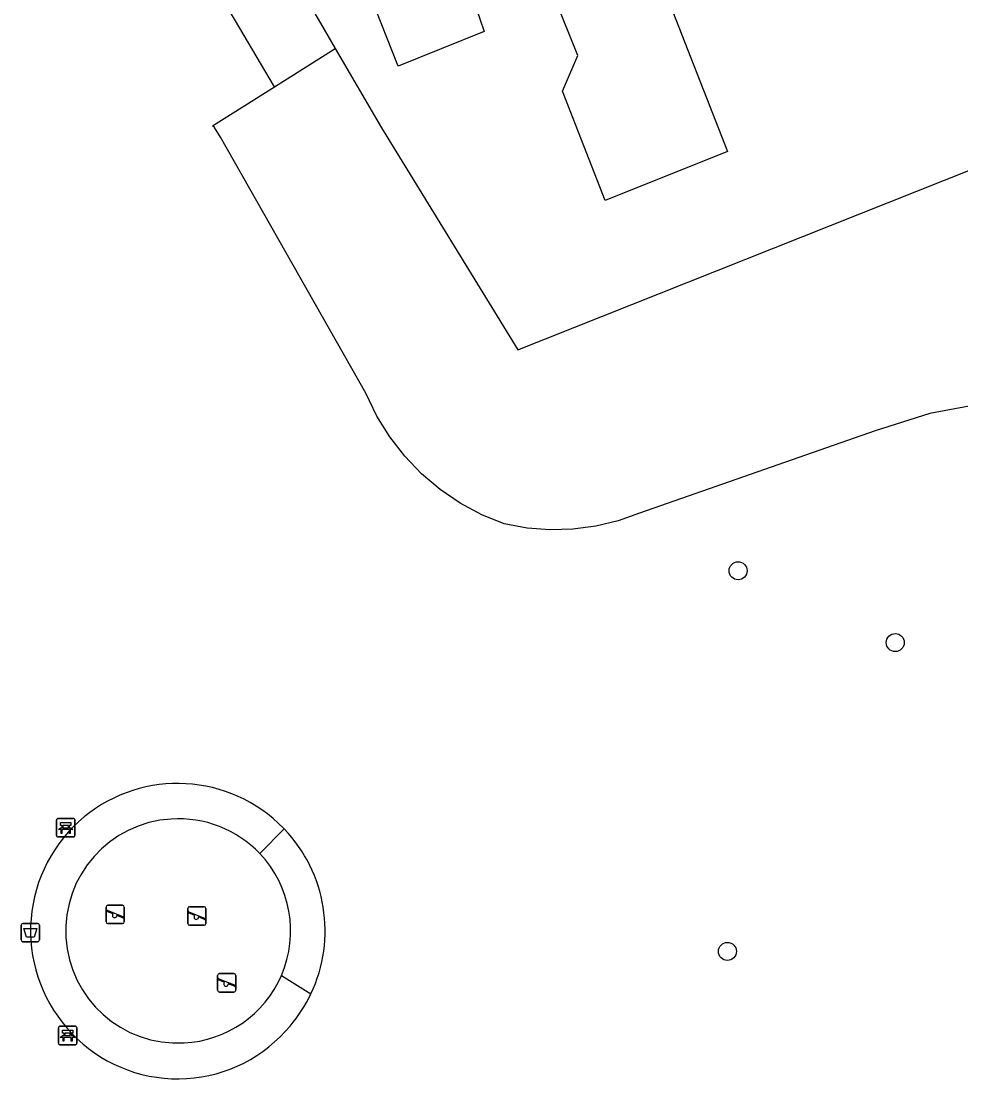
# Model space of a CAD drawing. Extents: x 159503 to 160347, y 382525 to 383272.
# Drawn here: x 159808.5 to 159859.5, y 382853 to 382910.4 of the extents above; entities that cross this region are included whole.
import ezdxf

# ---------------------------------------------------------------- set-up
doc = ezdxf.new("R2010")
doc.units = 0
for name, color, linetype in [('IMGEO_Afvalbak', 7, 'Continuous'), ('IMGEO_Bank', 7, 'Continuous'), ('IMGEO_Boom', 7, 'Continuous'), ('IMGEO_Groenvoorziening', 7, 'Continuous'), ('IMGEO_Haag', 7, 'Continuous'), ('IMGEO_Pand', 7, 'Continuous'), ('IMGEO_Speelvoorziening', 7, 'Continuous'), ('IMGEO_Voetpad_open', 7, 'Continuous')]:
    doc.layers.add(name, color=color, linetype=linetype)

msp = doc.modelspace()

# ---------------------------------------------------------------- linework, layer by layer
at = {"layer": 'IMGEO_Afvalbak'}
for p, q in [((159808.532, 382860.519), (159808.532, 382861.319)), ((159808.532, 382861.319), (159808.532, 382860.519)), ((159808.632, 382861.419), (159809.422, 382861.419)), ((159809.422, 382861.419), (159808.632, 382861.419)), ((159809.522, 382861.319), (159809.522, 382860.519)), ((159809.522, 382860.519), (159809.522, 382861.319)), ((159809.422, 382860.419), (159808.632, 382860.419)), ((159808.632, 382860.419), (159809.422, 382860.419))]:
    msp.add_line(p, q, dxfattribs=at)
msp.add_lwpolyline([(159808.675, 382861.133), (159809.379, 382861.133), (159809.23, 382860.663), (159808.824, 382860.663), (159808.675, 382861.133)], dxfattribs=at)
for centre, start, end in [((159808.632, 382861.319), 90, 180), ((159808.632, 382861.319), 90, 180), ((159809.422, 382861.319), 0, 90), ((159809.422, 382861.319), 360, 90), ((159808.632, 382860.519), 180, 270), ((159808.632, 382860.519), 180, 270), ((159809.422, 382860.519), 270, 0), ((159809.422, 382860.519), 270, 0)]:
    msp.add_arc(centre, 0.1, start, end, dxfattribs=at)
at = {"layer": 'IMGEO_Bank'}
for p, q in [((159810.525, 382867.108), (159811.366, 382867.108)), ((159811.366, 382867.108), (159810.525, 382867.108)), ((159810.45, 382866.183), (159810.45, 382867.024)), ((159810.45, 382867.024), (159810.45, 382866.183)), ((159811.147, 382866.506), (159810.754, 382866.506)), ((159810.759, 382866.614), (159810.759, 382866.72)), ((159810.803, 382866.72), (159810.803, 382866.614)), ((159811.091, 382866.726), (159810.809, 382866.726)), ((159810.809, 382866.608), (159811.091, 382866.608)), ((159811.097, 382866.614), (159811.097, 382866.72)), ((159811.141, 382866.72), (159811.141, 382866.614)), ((159811.45, 382867.033), (159811.45, 382866.192)), ((159811.45, 382866.192), (159811.45, 382867.033)), ((159811.375, 382866.108), (159810.534, 382866.108)), ((159810.534, 382866.108), (159811.375, 382866.108)), ((159810.55, 382854.913), (159810.55, 382855.754)), ((159810.55, 382855.754), (159810.55, 382854.913)), ((159810.625, 382855.838), (159811.466, 382855.838)), ((159811.466, 382855.838), (159810.625, 382855.838)), ((159811.55, 382855.763), (159811.55, 382854.922)), ((159811.55, 382854.922), (159811.55, 382855.763)), ((159811.247, 382855.236), (159810.854, 382855.236)), ((159810.859, 382855.344), (159810.859, 382855.45)), ((159810.903, 382855.45), (159810.903, 382855.344)), ((159811.191, 382855.456), (159810.909, 382855.456)), ((159810.909, 382855.338), (159811.191, 382855.338)), ((159811.197, 382855.344), (159811.197, 382855.45)), ((159811.241, 382855.45), (159811.241, 382855.344)), ((159811.475, 382854.838), (159810.634, 382854.838)), ((159810.634, 382854.838), (159811.475, 382854.838))]:
    msp.add_line(p, q, dxfattribs=at)
for points in [[(159810.697, 382866.506), (159810.555, 382866.506), (159810.667, 382866.608), (159810.753, 382866.608)], [(159810.753, 382866.726), (159810.667, 382866.726), (159810.667, 382866.887), (159811.23, 382866.887), (159811.23, 382866.726), (159811.147, 382866.726)], [(159810.747, 382866.499), (159810.747, 382866.292), (159810.704, 382866.292), (159810.704, 382866.499)], [(159811.147, 382866.608), (159811.23, 382866.608), (159811.342, 382866.506), (159811.203, 382866.506)], [(159811.197, 382866.499), (159811.197, 382866.292), (159811.153, 382866.292), (159811.153, 382866.499)], [(159810.853, 382855.456), (159810.767, 382855.456), (159810.767, 382855.617), (159811.33, 382855.617), (159811.33, 382855.456), (159811.247, 382855.456)], [(159810.797, 382855.236), (159810.655, 382855.236), (159810.767, 382855.338), (159810.853, 382855.338)], [(159810.847, 382855.229), (159810.847, 382855.022), (159810.804, 382855.022), (159810.804, 382855.229)], [(159811.247, 382855.338), (159811.33, 382855.338), (159811.442, 382855.236), (159811.303, 382855.236)], [(159811.297, 382855.229), (159811.297, 382855.022), (159811.253, 382855.022), (159811.253, 382855.229)]]:
    msp.add_lwpolyline(points, dxfattribs=at)
for centre, radius, start, end in [((159810.528, 382867.03), 0.0779, 92.4484, 184.28452), ((159810.528, 382867.03), 0.0779, 92.4484, 184.28452), ((159811.372, 382867.03), 0.0779, 2.4484, 94.28452), ((159811.372, 382867.03), 0.0779, 2.4484, 94.28452), ((159810.697, 382866.499), 0.00671, 2.89567, 87.10433), ((159810.754, 382866.499), 0.00671, 92.89567, 177.10433), ((159810.752, 382866.719), 0.00671, 2.89567, 87.10433), ((159810.752, 382866.615), 0.00671, 272.89567, 357.10433), ((159810.809, 382866.719), 0.00671, 92.89567, 177.10433), ((159810.809, 382866.615), 0.00671, 182.89567, 267.10433), ((159811.091, 382866.719), 0.00671, 2.89567, 87.10433), ((159811.091, 382866.615), 0.00671, 272.89567, 357.10433), ((159811.148, 382866.719), 0.00671, 92.89567, 177.10433), ((159811.148, 382866.615), 0.00671, 182.89567, 267.10433), ((159811.146, 382866.499), 0.00671, 2.89567, 87.10433), ((159811.203, 382866.499), 0.00671, 92.89567, 177.10433), ((159810.528, 382866.186), 0.0779, 182.4484, 274.28452), ((159810.528, 382866.186), 0.0779, 182.4484, 274.28452), ((159811.372, 382866.186), 0.0779, 272.4484, 4.28452), ((159811.372, 382866.186), 0.0779, 272.4484, 4.28452), ((159810.628, 382855.76), 0.0779, 92.4484, 184.28452), ((159810.628, 382855.76), 0.0779, 92.4484, 184.28452), ((159811.472, 382855.76), 0.0779, 2.4484, 94.28452), ((159811.472, 382855.76), 0.0779, 2.4484, 94.28452), ((159810.797, 382855.229), 0.00671, 2.89567, 87.10433), ((159810.854, 382855.229), 0.00671, 92.89567, 177.10433), ((159810.852, 382855.449), 0.00671, 2.89567, 87.10433), ((159810.852, 382855.345), 0.00671, 272.89567, 357.10433), ((159810.909, 382855.449), 0.00671, 92.89567, 177.10433), ((159810.909, 382855.345), 0.00671, 182.89567, 267.10433), ((159811.191, 382855.449), 0.00671, 2.89567, 87.10433), ((159811.191, 382855.345), 0.00671, 272.89567, 357.10433), ((159811.248, 382855.449), 0.00671, 92.89567, 177.10433), ((159811.248, 382855.345), 0.00671, 182.89567, 267.10433), ((159811.246, 382855.229), 0.00671, 2.89567, 87.10433), ((159811.303, 382855.229), 0.00671, 92.89567, 177.10433), ((159810.628, 382854.916), 0.0779, 182.4484, 274.28452), ((159810.628, 382854.916), 0.0779, 182.4484, 274.28452), ((159811.472, 382854.916), 0.0779, 272.4484, 4.28452), ((159811.472, 382854.916), 0.0779, 272.4484, 4.28452)]:
    msp.add_arc(centre, radius, start, end, dxfattribs=at)
at = {"layer": 'IMGEO_Boom'}
for centre in [(159847.44, 382880.554), (159855.966, 382876.653), (159846.86, 382859.898)]:
    msp.add_circle(centre, 0.489, dxfattribs=at)
at = {"layer": 'IMGEO_Groenvoorziening'}
for points in [[(159819.719, 382918.916), (159824.775, 382910.258), (159825.57, 382908.897)], [(159822.273, 382906.815), (159816, 382917.445)], [(159822.273, 382906.815), (159825.57, 382908.897)], [(159825.57, 382908.897), (159828.09, 382904.582), (159835.486, 382892.537), (159864.819, 382904.203), (159872.995, 382898.326), (159887.39, 382888.81), (159898.82, 382899.272), (159898.169, 382899.97), (159898.75, 382900.538)], [(159859.986, 382889.491), (159857.835, 382889.088), (159854.885, 382888.138), (159842.093, 382883.675), (159840.921, 382883.258), (159839.711, 382882.966), (159838.478, 382882.802), (159837.234, 382882.767), (159835.994, 382882.863), (159834.751, 382883.093), (159833.527, 382883.592), (159832.363, 382884.217), (159831.269, 382884.96), (159830.26, 382885.812), (159829.345, 382886.766), (159828.535, 382887.811), (159827.839, 382888.934), (159827.238, 382890.184), (159819.341, 382904.072), (159819.017, 382904.596), (159818.914, 382904.693), (159822.273, 382906.815)]]:
    msp.add_lwpolyline(points, dxfattribs=at)
at = {"layer": 'IMGEO_Haag'}
for centre, radius, start, end in [((159817.03, 382861.016), 7.997, 334.65545, 43.73323), ((159817.072, 382861.01), 6.086, 336.64729, 43.54381)]:
    msp.add_arc(centre, radius, start, end, dxfattribs=at)
at = {"layer": 'IMGEO_Pand'}
msp.add_lwpolyline([(159846.866, 382903.296), (159840.225, 382900.649), (159837.9, 382906.568), (159838.747, 382908.507), (159837.494, 382911.622), (159836, 382912.309), (159833.186, 382911.18), (159833.664, 382909.806), (159828.984, 382907.938), (159827.481, 382911.745), (159825.644, 382916.395), (159839.605, 382921.884), (159841.424, 382917.227), (159846.866, 382903.296)], dxfattribs=at)
at = {"layer": 'IMGEO_Speelvoorziening'}
for p, q in [((159813.138, 382861.507), (159813.138, 382862.307)), ((159813.138, 382862.307), (159813.138, 382861.507)), ((159813.521, 382861.935), (159813.182, 382862.072)), ((159813.207, 382862.132), (159814.083, 382861.779)), ((159813.238, 382862.407), (159814.028, 382862.407)), ((159814.028, 382862.407), (159813.238, 382862.407)), ((159814.128, 382862.307), (159814.128, 382861.507)), ((159814.128, 382861.507), (159814.128, 382862.307)), ((159817.569, 382861.42), (159817.569, 382862.22)), ((159817.569, 382862.22), (159817.569, 382861.42)), ((159817.952, 382861.848), (159817.613, 382861.985)), ((159817.638, 382862.045), (159818.514, 382861.692)), ((159817.669, 382862.32), (159818.459, 382862.32)), ((159818.459, 382862.32), (159817.669, 382862.32)), ((159818.559, 382862.22), (159818.559, 382861.42)), ((159818.559, 382861.42), (159818.559, 382862.22)), ((159814.028, 382861.407), (159813.238, 382861.407)), ((159813.238, 382861.407), (159814.028, 382861.407)), ((159814.059, 382861.719), (159813.719, 382861.856)), ((159818.459, 382861.32), (159817.669, 382861.32)), ((159817.669, 382861.32), (159818.459, 382861.32)), ((159818.49, 382861.632), (159818.15, 382861.769)), ((159819.192, 382857.792), (159819.192, 382858.592)), ((159819.192, 382858.592), (159819.192, 382857.792)), ((159819.292, 382858.692), (159820.082, 382858.692)), ((159820.082, 382858.692), (159819.292, 382858.692)), ((159820.182, 382858.592), (159820.182, 382857.792)), ((159820.182, 382857.792), (159820.182, 382858.592)), ((159819.575, 382858.22), (159819.236, 382858.357)), ((159819.261, 382858.417), (159820.137, 382858.064)), ((159820.113, 382858.004), (159819.773, 382858.141)), ((159820.082, 382857.692), (159819.292, 382857.692)), ((159819.292, 382857.692), (159820.082, 382857.692))]:
    msp.add_line(p, q, dxfattribs=at)
for centre, radius, start, end in [((159813.238, 382862.307), 0.1, 90, 180), ((159813.238, 382862.307), 0.1, 90, 180), ((159813.195, 382862.102), 0.0327, 68.07798, 248.07798), ((159813.6, 382861.845), 0.12, 130.99278, 5.16318), ((159814.028, 382862.307), 0.1, 0, 90), ((159814.028, 382862.307), 0.1, 360, 90), ((159817.669, 382862.22), 0.1, 90, 180), ((159817.669, 382862.22), 0.1, 90, 180), ((159817.626, 382862.015), 0.0327, 68.07798, 248.07798), ((159818.459, 382862.22), 0.1, 0, 90), ((159818.459, 382862.22), 0.1, 360, 90), ((159813.238, 382861.507), 0.1, 180, 270), ((159813.238, 382861.507), 0.1, 180, 270), ((159814.028, 382861.507), 0.1, 270, 0), ((159814.028, 382861.507), 0.1, 270, 0), ((159814.071, 382861.749), 0.0327, 248.07798, 68.07798), ((159817.669, 382861.42), 0.1, 180, 270), ((159817.669, 382861.42), 0.1, 180, 270), ((159818.031, 382861.758), 0.12, 130.99278, 5.16318), ((159818.459, 382861.42), 0.1, 270, 0), ((159818.459, 382861.42), 0.1, 270, 0), ((159818.502, 382861.662), 0.0327, 248.07798, 68.07798), ((159819.292, 382858.592), 0.1, 90, 180), ((159819.292, 382858.592), 0.1, 90, 180), ((159820.082, 382858.592), 0.1, 0, 90), ((159820.082, 382858.592), 0.1, 360, 90), ((159819.249, 382858.387), 0.0327, 68.07798, 248.07798), ((159819.654, 382858.13), 0.12, 130.99278, 5.16318), ((159820.125, 382858.034), 0.0327, 248.07798, 68.07798), ((159819.292, 382857.792), 0.1, 180, 270), ((159819.292, 382857.792), 0.1, 180, 270), ((159820.082, 382857.792), 0.1, 270, 0), ((159820.082, 382857.792), 0.1, 270, 0)]:
    msp.add_arc(centre, radius, start, end, dxfattribs=at)
at = {"layer": 'IMGEO_Voetpad_open'}
for points in [[(159822.809, 382866.545), (159821.483, 382865.203)], [(159822.765, 382866.591), (159822.809, 382866.545)], [(159822.659, 382858.598), (159824.258, 382857.593)], [(159823.135, 382855.85), (159822.588, 382855.266)]]:
    msp.add_lwpolyline(points, dxfattribs=at)
for centre, radius, start, end in [((159817.027, 382860.993), 8.016, 44.29069, 129.29508), ((159817.068, 382861.016), 8.025, 129.62481, 221.00534), ((159817.034, 382861.009), 6.084, 93.3902, 273.17791), ((159817.074, 382861.013), 6.082, 43.54344, 93.77283), ((159817.073, 382861.013), 6.086, 272.80424, 336.61649), ((159817.009, 382861.03), 8.023, 319.78217, 334.63115), ((159817.026, 382860.903), 7.919, 220.58779, 314.61397)]:
    msp.add_arc(centre, radius, start, end, dxfattribs=at)

doc.saveas('drawing.dxf')
